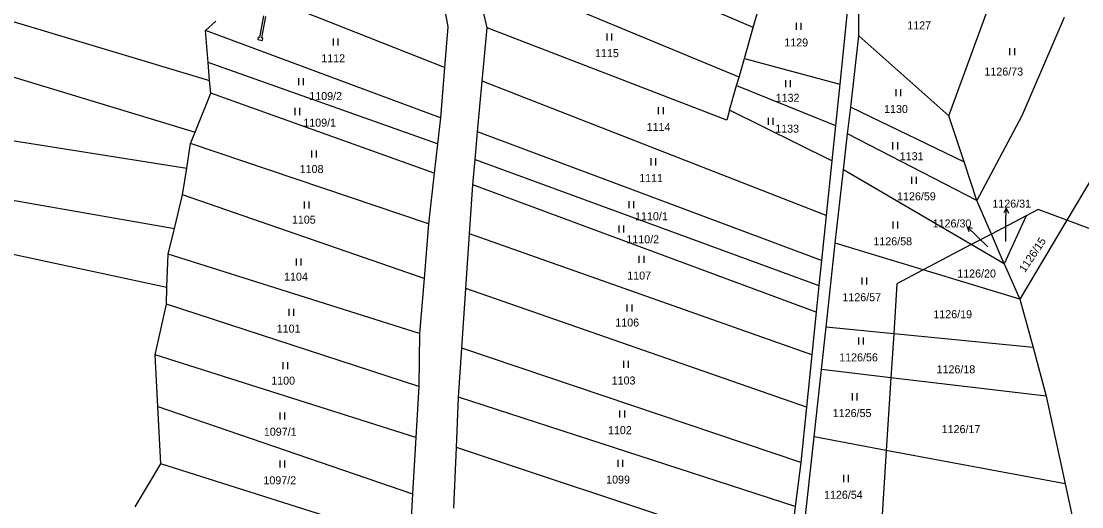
# Model space of a CAD drawing. Extents: x -776734 to -748832, y -1118122 to -976986.
# Drawn here: x -751020.9 to -750795.7, y -1113846 to -1113743 of the extents above; entities that cross this region are included whole.
import ezdxf

# ---------------------------------------------------------------- set-up
doc = ezdxf.new("R2010")
doc.units = 0
for name, color, linetype in [('KM_Hranice parcel', 7, 'Continuous'), ('KM_Parcelní čísla', 7, 'Continuous'), ('KM_Pop  PČ popisy', 7, 'Continuous'), ('KM_Věcná břemena k části', 7, 'Continuous'), ('KM_Značky kultur', 7, 'Continuous')]:
    doc.layers.add(name, color=color, linetype=linetype)

msp = doc.modelspace()

# ---------------------------------------------------------------- linework, layer by layer
at = {"layer": 'KM_Hranice parcel'}
for p, q in [((-750865.51, -1113744.31), (-750926.49, -1113717.9)), ((-751059.67, -1113731.89), (-750980.94, -1113755.52)), ((-750922, -1113744.36), (-750924.97, -1113731.36)), ((-750868.5, -1113754.85), (-750924.97, -1113731.36)), ((-750931.01, -1113752.81), (-750972.62, -1113736.32)), ((-750865.51, -1113744.31), (-750863.39, -1113736.86)), ((-750823.92, -1113763.01), (-750814.65, -1113737.62)), ((-750845.43, -1113740.16), (-750847.12, -1113756.34)), ((-750981.76, -1113744.96), (-750979.62, -1113742.94)), ((-751058.92, -1113743.73), (-750983.98, -1113766.5)), ((-750981.23, -1113751.74), (-750981.76, -1113744.96)), ((-750931.88, -1113763.49), (-750981.76, -1113744.96)), ((-750923.03, -1113755.65), (-750922, -1113744.36)), ((-750867.36, -1113750.84), (-750865.51, -1113744.31)), ((-750844.78, -1113761.17), (-750843.07, -1113746.06)), ((-750843.07, -1113746.06), (-750823.92, -1113763.01)), ((-750980.94, -1113755.52), (-750981.23, -1113751.74)), ((-750932.5, -1113768.97), (-750981.23, -1113751.74)), ((-750868.5, -1113754.85), (-750867.36, -1113750.84)), ((-750867.36, -1113750.84), (-750847.12, -1113756.34)), ((-750931.01, -1113752.81), (-750931.88, -1113763.49)), ((-750980.63, -1113758.21), (-750980.94, -1113755.52)), ((-750924.02, -1113766.45), (-750923.03, -1113755.65)), ((-750850.02, -1113784.16), (-750923.03, -1113755.65)), ((-750870.49, -1113761.86), (-750869, -1113756.61)), ((-750869, -1113756.61), (-750868.5, -1113754.85)), ((-750869, -1113756.61), (-750848.03, -1113765.1)), ((-750847.12, -1113756.34), (-750848.03, -1113765.1)), ((-750983.98, -1113766.5), (-750980.63, -1113758.21)), ((-750933.2, -1113775.22), (-750980.63, -1113758.21)), ((-750845.43, -1113766.88), (-750844.78, -1113761.17)), ((-750844.78, -1113761.17), (-750820.71, -1113772.81)), ((-751061.9, -1113762.14), (-750985.78, -1113774.16)), ((-750931.88, -1113763.49), (-750932.5, -1113768.97)), ((-750848.81, -1113772.56), (-750870.49, -1113761.86)), ((-750820.71, -1113772.81), (-750823.92, -1113763.01)), ((-750848.03, -1113765.1), (-750848.81, -1113772.56)), ((-750984.98, -1113768.93), (-750983.98, -1113766.5)), ((-750924.56, -1113772.34), (-750924.02, -1113766.45)), ((-750851, -1113793.77), (-750924.02, -1113766.45)), ((-750846.29, -1113774.53), (-750845.43, -1113766.88)), ((-750818.01, -1113781.04), (-750845.43, -1113766.88)), ((-750985.78, -1113774.16), (-750984.98, -1113768.93)), ((-750934.42, -1113785.99), (-750984.98, -1113768.93)), ((-750932.5, -1113768.97), (-750933.2, -1113775.22)), ((-750925.04, -1113777.65), (-750924.56, -1113772.34)), ((-750924.56, -1113772.34), (-750851.54, -1113799.04)), ((-751065.28, -1113773.46), (-750988.39, -1113786.92)), ((-750986.64, -1113779.77), (-750985.78, -1113774.16)), ((-750848.81, -1113772.56), (-750850.02, -1113784.16)), ((-750848.05, -1113790.05), (-750846.29, -1113774.53)), ((-750819.17, -1113790.36), (-750846.29, -1113774.53)), ((-750818.01, -1113781.04), (-750820.71, -1113772.81)), ((-750933.2, -1113775.22), (-750934.42, -1113785.99)), ((-750925.74, -1113788.06), (-750925.04, -1113777.65)), ((-750852.12, -1113804.72), (-750925.04, -1113777.65)), ((-750988.39, -1113786.92), (-750986.64, -1113779.77)), ((-750935.39, -1113797.55), (-750986.64, -1113779.77)), ((-750814.91, -1113788.12), (-750818.01, -1113781.04)), ((-751067.44, -1113782.73), (-750989.97, -1113799.42)), ((-750934.42, -1113785.99), (-750935.39, -1113797.55)), ((-750850.02, -1113784.16), (-750851, -1113793.77)), ((-750807.55, -1113784.25), (-750814.91, -1113788.12)), ((-750807.55, -1113784.25), (-750812.17, -1113794.44)), ((-750798.87, -1113785.19), (-750808.84, -1113801.95)), ((-750989.73, -1113792.39), (-750988.39, -1113786.92)), ((-750926.53, -1113799.68), (-750925.74, -1113788.06)), ((-750853.05, -1113813.77), (-750925.74, -1113788.06)), ((-750814.91, -1113788.12), (-750819.17, -1113790.36)), ((-750812.17, -1113794.44), (-750814.91, -1113788.12)), ((-750850.01, -1113807.89), (-750848.05, -1113790.05)), ((-750829.37, -1113795.72), (-750848.05, -1113790.05)), ((-750819.17, -1113790.36), (-750829.37, -1113795.72)), ((-750812.17, -1113794.44), (-750819.17, -1113790.36)), ((-750989.97, -1113799.42), (-750989.73, -1113792.39)), ((-750936.37, -1113809.24), (-750989.73, -1113792.39)), ((-750851, -1113793.77), (-750851.54, -1113799.04)), ((-750812.17, -1113794.44), (-750808.84, -1113801.95)), ((-750808.84, -1113801.95), (-750829.37, -1113795.72)), ((-750990.09, -1113803.02), (-750989.97, -1113799.42)), ((-750935.39, -1113797.55), (-750936.37, -1113809.24)), ((-750851.54, -1113799.04), (-750852.12, -1113804.72)), ((-750927.39, -1113812.34), (-750926.53, -1113799.68)), ((-750854.18, -1113824.85), (-750926.53, -1113799.68)), ((-750992.46, -1113813.76), (-750990.09, -1113803.02)), ((-750936.46, -1113820.45), (-750990.09, -1113803.02)), ((-750808.84, -1113801.95), (-750806.06, -1113812.2)), ((-750852.12, -1113804.72), (-750853.05, -1113813.77)), ((-750851, -1113816.89), (-750850.01, -1113807.89)), ((-750835.64, -1113809.3), (-750850.01, -1113807.89)), ((-750936.37, -1113809.24), (-750936.46, -1113820.45)), ((-750835.64, -1113809.3), (-750836.24, -1113818.63)), ((-750806.06, -1113812.2), (-750835.64, -1113809.3)), ((-750928.09, -1113822.76), (-750927.39, -1113812.34)), ((-750855.39, -1113836.63), (-750927.39, -1113812.34)), ((-750806.06, -1113812.2), (-750803.26, -1113822.53)), ((-750991.9, -1113824.74), (-750992.46, -1113813.76)), ((-750937.15, -1113831.31), (-750992.46, -1113813.76)), ((-750853.05, -1113813.77), (-750854.18, -1113824.85)), ((-750852.57, -1113831.18), (-750851, -1113816.89)), ((-750836.24, -1113818.63), (-750851, -1113816.89)), ((-750836.24, -1113818.63), (-750837.23, -1113834.04)), ((-750803.26, -1113822.53), (-750836.24, -1113818.63)), ((-750936.46, -1113820.45), (-750937.15, -1113831.31)), ((-750928.52, -1113833.46), (-750928.09, -1113822.76)), ((-750856.55, -1113845.98), (-750928.09, -1113822.76)), ((-750803.26, -1113822.53), (-750799.24, -1113841.11)), ((-750991.28, -1113836.92), (-750991.9, -1113824.74)), ((-750991.9, -1113824.74), (-750937.83, -1113843.24)), ((-750854.18, -1113824.85), (-750855.39, -1113836.63)), ((-750937.15, -1113831.31), (-750937.83, -1113843.24)), ((-750854.78, -1113851.27), (-750852.57, -1113831.18)), ((-750837.23, -1113834.04), (-750852.57, -1113831.18)), ((-750929.04, -1113846.27), (-750928.52, -1113833.46)), ((-750857.9, -1113856.87), (-750928.52, -1113833.46)), ((-750837.23, -1113834.04), (-750838.52, -1113854.23)), ((-750799.24, -1113841.11), (-750837.23, -1113834.04)), ((-750996.71, -1113846.04), (-750991.28, -1113836.92)), ((-750938.42, -1113853.59), (-750991.28, -1113836.92)), ((-750855.39, -1113836.63), (-750856.55, -1113845.98)), ((-750937.83, -1113843.24), (-750938.42, -1113853.59)), ((-750856.55, -1113845.98), (-750857.9, -1113856.87))]:
    msp.add_line(p, q, dxfattribs=at)
for points in [[(-750843.07, -1113746.06), (-750842.98, -1113735.4), (-750842.29, -1113730.12), (-750843.08, -1113720.49)], [(-750930.94, -1113740.71), (-750930.31, -1113744.17), (-750931.01, -1113752.81)], [(-750799.48, -1113742.17), (-750808.46, -1113763.02), (-750818.01, -1113781.04)], [(-750870.49, -1113761.86), (-750871.09, -1113763.96), (-750922, -1113744.36)], [(-750741.29, -1113765.44), (-750777.53, -1113749.28), (-750798.87, -1113785.19)], [(-750798.87, -1113785.19), (-750804.98, -1113782.9), (-750807.55, -1113784.25)], [(-750760.28, -1113808.7), (-750777.33, -1113793.26), (-750798.87, -1113785.19)], [(-750829.37, -1113795.72), (-750834.96, -1113798.66), (-750835.64, -1113809.3)], [(-750799.24, -1113841.11), (-750797.46, -1113849.34), (-750781.14, -1113855.23)]]:
    msp.add_lwpolyline(points, dxfattribs=at)
at = {"layer": 'KM_Pop  PČ popisy'}
for p, q in [((-750811.758, -1113782.649), (-750812.276, -1113783.642)), ((-750811.81, -1113785.65), (-750811.758, -1113782.649)), ((-750811.758, -1113782.649), (-750811.274, -1113783.66)), ((-750811.87, -1113789.68), (-750811.81, -1113785.65)), ((-750817.9, -1113788.65), (-750820.059, -1113786.565)), ((-750820.059, -1113786.565), (-750818.99, -1113786.901)), ((-750820.059, -1113786.565), (-750819.686, -1113787.621)), ((-750815.65, -1113790.85), (-750817.9, -1113788.65))]:
    msp.add_line(p, q, dxfattribs=at)
at = {"layer": 'KM_Věcná břemena k části'}
msp.add_lwpolyline([(-750969.45, -1113741.79), (-750970.32, -1113746.41), (-750970.57, -1113746.36), (-750970.66, -1113746.85), (-750969.68, -1113747.03), (-750969.59, -1113746.54), (-750969.83, -1113746.49), (-750968.97, -1113741.93)], dxfattribs=at)
at = {"layer": 'KM_Značky kultur'}
for p, q in [((-750856.321, -1113744.77), (-750856.321, -1113743.27)), ((-750855.32, -1113744.77), (-750855.32, -1113743.27)), ((-750954.641, -1113748.13), (-750954.641, -1113746.63)), ((-750953.64, -1113748.13), (-750953.64, -1113746.63)), ((-750896.511, -1113747.03), (-750896.511, -1113745.53)), ((-750895.51, -1113747.03), (-750895.51, -1113745.53)), ((-750810.961, -1113750.18), (-750810.961, -1113748.68)), ((-750809.96, -1113750.18), (-750809.96, -1113748.68)), ((-750961.951, -1113756.52), (-750961.951, -1113755.02)), ((-750960.95, -1113756.52), (-750960.95, -1113755.02)), ((-750858.541, -1113756.97), (-750858.541, -1113755.47)), ((-750857.54, -1113756.97), (-750857.54, -1113755.47)), ((-750835.131, -1113758.89), (-750835.131, -1113757.39)), ((-750834.13, -1113758.89), (-750834.13, -1113757.39)), ((-750885.561, -1113762.71), (-750885.561, -1113761.21)), ((-750884.56, -1113762.71), (-750884.56, -1113761.21)), ((-750962.741, -1113762.87), (-750962.741, -1113761.37)), ((-750961.74, -1113762.87), (-750961.74, -1113761.37)), ((-750862.221, -1113764.95), (-750862.221, -1113763.45)), ((-750861.22, -1113764.95), (-750861.22, -1113763.45)), ((-750835.801, -1113770.15), (-750835.801, -1113768.65)), ((-750834.8, -1113770.15), (-750834.8, -1113768.65)), ((-750959.221, -1113771.89), (-750959.221, -1113770.39)), ((-750958.22, -1113771.89), (-750958.22, -1113770.39)), ((-750887.131, -1113773.55), (-750887.131, -1113772.05)), ((-750886.13, -1113773.55), (-750886.13, -1113772.05)), ((-750831.781, -1113777.47), (-750831.781, -1113775.97)), ((-750830.78, -1113777.47), (-750830.78, -1113775.97)), ((-750960.781, -1113782.72), (-750960.781, -1113781.22)), ((-750959.78, -1113782.72), (-750959.78, -1113781.22)), ((-750891.821, -1113782.62), (-750891.821, -1113781.12)), ((-750890.82, -1113782.62), (-750890.82, -1113781.12)), ((-750835.781, -1113786.94), (-750835.781, -1113785.44)), ((-750834.78, -1113786.94), (-750834.78, -1113785.44)), ((-750893.971, -1113787.79), (-750893.971, -1113786.29)), ((-750892.97, -1113787.79), (-750892.97, -1113786.29)), ((-750889.671, -1113794.24), (-750889.671, -1113792.74)), ((-750888.67, -1113794.24), (-750888.67, -1113792.74)), ((-750962.441, -1113794.83), (-750962.441, -1113793.33)), ((-750961.44, -1113794.83), (-750961.44, -1113793.33)), ((-750842.361, -1113798.83), (-750842.361, -1113797.33)), ((-750841.36, -1113798.83), (-750841.36, -1113797.33)), ((-750964.001, -1113805.47), (-750964.001, -1113803.97)), ((-750963, -1113805.47), (-750963, -1113803.97)), ((-750892.221, -1113804.55), (-750892.221, -1113803.05)), ((-750891.22, -1113804.55), (-750891.22, -1113803.05)), ((-750843.041, -1113811.6), (-750843.041, -1113810.1)), ((-750842.04, -1113811.6), (-750842.04, -1113810.1)), ((-750892.981, -1113816.51), (-750892.981, -1113815.01)), ((-750891.98, -1113816.51), (-750891.98, -1113815.01)), ((-750965.271, -1113816.8), (-750965.271, -1113815.3)), ((-750964.27, -1113816.8), (-750964.27, -1113815.3)), ((-750844.411, -1113823.42), (-750844.411, -1113821.92)), ((-750843.41, -1113823.42), (-750843.41, -1113821.92)), ((-750965.961, -1113827.52), (-750965.961, -1113826.02)), ((-750964.96, -1113827.52), (-750964.96, -1113826.02)), ((-750893.771, -1113827.05), (-750893.771, -1113825.55)), ((-750892.77, -1113827.05), (-750892.77, -1113825.55)), ((-750965.951, -1113837.69), (-750965.951, -1113836.19)), ((-750964.95, -1113837.69), (-750964.95, -1113836.19)), ((-750894.151, -1113837.54), (-750894.151, -1113836.04)), ((-750893.15, -1113837.54), (-750893.15, -1113836.04)), ((-750846.261, -1113840.76), (-750846.261, -1113839.26)), ((-750845.26, -1113840.76), (-750845.26, -1113839.26))]:
    msp.add_line(p, q, dxfattribs=at)

# ---------------------------------------------------------------- texts
at = {"layer": 'KM_Parcelní čísla'}
for s, p in [('1127', (-750832.774, -1113744.7)), ('1129', (-750858.884, -1113748.32)), ('1112', (-750957.204, -1113751.68)), ('1115', (-750899.074, -1113750.58)), ('1126/73', (-750816.386, -1113754.49)), ('1109/2', (-750959.747, -1113759.69)), ('1132', (-750860.714, -1113760.06)), ('1130', (-750837.694, -1113762.44)), ('1109/1', (-750961.017, -1113765.34)), ('1114', (-750888.124, -1113766.26)), ('1133', (-750860.814, -1113766.61)), ('1131', (-750834.364, -1113772.46)), ('1108', (-750961.784, -1113775.18)), ('1111', (-750889.694, -1113777.1)), ('1126/59', (-750834.936, -1113780.97)), ('1126/31', (-750814.7, -1113782.52)), ('1110/1', (-750890.567, -1113785.2)), ('1105', (-750963.444, -1113785.92)), ('1126/30', (-750827.383, -1113786.72)), ('1110/2', (-750892.417, -1113790.09)), ('1126/58', (-750839.966, -1113790.52)), ('1104', (-750965.104, -1113798.02)), ('1107', (-750892.234, -1113797.79)), ('1126/20', (-750822.156, -1113797.35)), ('1126/57', (-750846.546, -1113802.38)), ('1106', (-750894.764, -1113807.75)), ('1126/19', (-750827.226, -1113805.99)), ('1101', (-750966.664, -1113809.06)), ('1126/56', (-750847.226, -1113815.15)), ('1126/18', (-750826.546, -1113817.69)), ('1100', (-750967.834, -1113820.09)), ('1103', (-750895.544, -1113820.06)), ('1126/55', (-750848.596, -1113826.97)), ('1126/17', (-750825.466, -1113830.38)), ('1097/1', (-750969.397, -1113830.93)), ('1102', (-750896.334, -1113830.6)), ('1097/2', (-750969.487, -1113841.24)), ('1099', (-750896.714, -1113841.09)), ('1126/54', (-750850.446, -1113844.31))]:
    msp.add_text(s, height=1.7, dxfattribs=at).set_placement(p)
msp.add_text('1126/15', height=1.7, rotation=56, dxfattribs=at).set_placement((-750807.785, -1113796.406))

doc.saveas('drawing.dxf')
